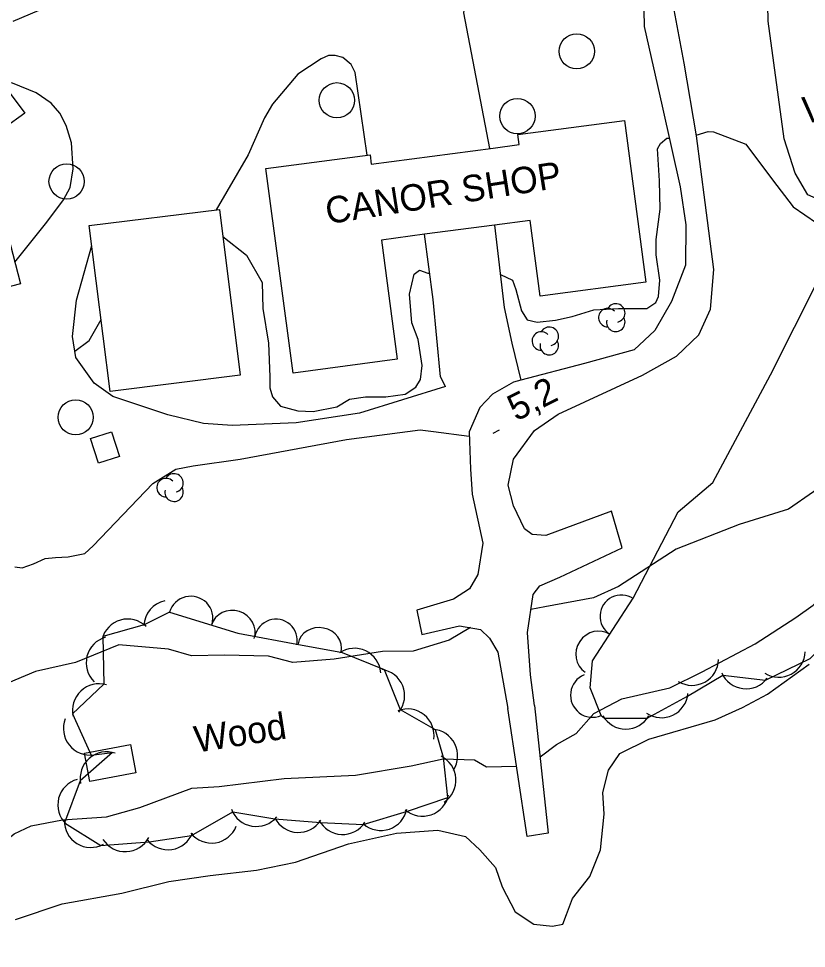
# Model space of a CAD drawing. Extents: x 643342 to 646936, y 5873857 to 5876103.
# Drawn here: x 645086.4 to 645175.6, y 5874182.5 to 5874287.8 of the extents above; entities that cross this region are included whole.
import ezdxf

# ---------------------------------------------------------------- set-up
doc = ezdxf.new("R2010")
doc.units = 0
for name, color, linetype in [('Niveau 19', 7, 'Continuous'), ('Niveau 2', 7, 'Continuous'), ('Niveau 21', 7, 'Continuous'), ('Niveau 3', 7, 'Continuous'), ('Niveau 31', 7, 'Continuous'), ('Niveau 36', 7, 'Continuous'), ('Niveau 4', 7, 'Continuous'), ('Niveau 44', 7, 'Continuous')]:
    doc.layers.add(name, color=color, linetype=linetype)

msp = doc.modelspace()

# ---------------------------------------------------------------- linework, layer by layer
at = {"layer": 'Niveau 19'}
for points in [[(645139.72, 5874273.07), (645136.78, 5874288.44), (645137.03, 5874289.83), (645137.36, 5874290.98), (645138.26, 5874292.28), (645141.59, 5874294.62), (645143.8, 5874295.75), (645146.17, 5874296.35), (645149.05, 5874296.7), (645151.92, 5874296.59), (645156.98, 5874296.22)], [(645125.82, 5874272.33), (645124.48, 5874281.7), (645124.03, 5874282.59), (645123.1, 5874283.39), (645122.23, 5874283.62), (645121.46, 5874283.6), (645120.63, 5874283.24), (645118, 5874281.51), (645115.12, 5874278.09), (645114.2, 5874276.53), (645112.35, 5874272.34), (645108.75, 5874266.14)], [(645085.94, 5874260.2), (645089.57, 5874264.73), (645091.45, 5874267.27), (645092.22, 5874268.64), (645092.54, 5874270.76), (645092.36, 5874273.71), (645091.76, 5874275.66), (645091.04, 5874277.09), (645090.06, 5874278.19), (645088.37, 5874279.36), (645085.66, 5874280.48), (645084.75, 5874280.66), (645083.72, 5874280.45), (645082.89, 5874280), (645082.38, 5874279.44), (645082.02, 5874278.78), (645081.92, 5874277.48), (645080.78, 5874271.67)], [(645140.24, 5874264.39), (645141.34, 5874255.07), (645142.21, 5874251.02), (645143.24, 5874246.83)], [(645134.69, 5874246.13), (645134.14, 5874247.2), (645133.3, 5874255.95), (645132.33, 5874263.35)], [(645134.69, 5874246.13), (645124.96, 5874243.08), (645117.78, 5874241.99), (645110.57, 5874241.68), (645107.29, 5874241.94), (645103.27, 5874242.91), (645097.02, 5874244.98), (645094.91, 5874246.5), (645092.84, 5874249.38), (645092.49, 5874251.76), (645092.94, 5874255.9), (645094.65, 5874262.08)], [(645085.96, 5874225.7), (645086.77, 5874225.57), (645088.04, 5874226.01), (645089.37, 5874226.64), (645090.53, 5874226.74), (645091.99, 5874226.83), (645093.88, 5874227.2), (645094.83, 5874228.08), (645101.56, 5874235.12), (645104.18, 5874236.76), (645106.13, 5874237.13), (645111.47, 5874237.9), (645123.48, 5874240.11), (645131.83, 5874241.2), (645133.36, 5874241), (645137.4, 5874240.5)]]:
    msp.add_lwpolyline(points, dxfattribs=at)
at = {"layer": 'Niveau 2'}
for points in [[(645163.11, 5874274.6), (645164.46, 5874275.01), (645165.05, 5874274.96), (645168.72, 5874273.55), (645171.74, 5874269.53), (645174.06, 5874266.46), (645176.71, 5874264.65), (645178.55, 5874264.25), (645181.57, 5874265.41), (645184.95, 5874266.64), (645186.78, 5874266.42), (645188.99, 5874264.93), (645189.99, 5874263.59)], [(645140.9, 5874258.84), (645140.95, 5874258.81), (645142.31, 5874258.17), (645142.67, 5874257.11), (645143.31, 5874254.69), (645143.97, 5874253.67), (645145.07, 5874253.4), (645147.16, 5874253.61), (645149.07, 5874254.06), (645151.51, 5874254.8), (645154.28, 5874254.96), (645157.5, 5874254.95), (645158.54, 5874255.64), (645158.82, 5874256.31), (645158.99, 5874258.14), (645158.56, 5874261.02), (645158.58, 5874262.76), (645159.02, 5874266.19), (645158.95, 5874269.42), (645158.73, 5874273.02), (645159.04, 5874273.63), (645159.76, 5874274.24), (645160.05, 5874274.26)], [(645109.5, 5874263.09), (645112.19, 5874260.98), (645113.94, 5874257.9), (645114.03, 5874254.94), (645114.68, 5874251.02), (645114.82, 5874247.21), (645114.82, 5874245.97), (645115.13, 5874244.94), (645116.02, 5874243.88), (645117.99, 5874243.35), (645119.73, 5874243.29), (645122.42, 5874243.81), (645123.83, 5874244.67), (645125.65, 5874244.95), (645127.94, 5874244.93), (645130.15, 5874245.24), (645131.36, 5874246.03), (645131.88, 5874246.89), (645132.07, 5874248.49), (645131.63, 5874251.42), (645130.91, 5874253.34), (645130.79, 5874254.74), (645130.63, 5874256.58), (645131.15, 5874258.85), (645131.77, 5874259.28), (645132.7, 5874258.96), (645132.91, 5874258.95)], [(645092.73, 5874250.11), (645094.36, 5874251.32), (645095.7, 5874253.7)], [(645196.58, 5874244.66), (645196.33, 5874244.53), (645193.43, 5874242.33), (645185.72, 5874238.55), (645179.26, 5874236.09), (645176.39, 5874234.19), (645173.54, 5874232.22), (645167.96, 5874230.48), (645160.82, 5874227.68), (645154.3, 5874223.45), (645151.45, 5874222.19), (645145.95, 5874221.15), (645144.38, 5874220.84)], [(645145.41, 5874204.15), (645147.29, 5874205.55), (645149.49, 5874206.82), (645151.51, 5874209.08), (645154.69, 5874210.72), (645160.13, 5874211.99), (645163.76, 5874213.78), (645169.77, 5874216.98), (645174.39, 5874219.96), (645176.35, 5874221.33), (645179.21, 5874224.19), (645183.6, 5874227.03), (645188.64, 5874229.74), (645196.47, 5874232.01), (645200.1, 5874233.03), (645200.83, 5874233.71)], [(645137.53, 5874218.8), (645135.11, 5874217.38), (645131.03, 5874216.15), (645127.57, 5874216.08), (645122.11, 5874215.22), (645117.43, 5874214.83), (645114.68, 5874215.58), (645109.68, 5874215.69), (645105.93, 5874215.6), (645103.35, 5874216.36), (645097.73, 5874216.84), (645092.82, 5874214.85), (645088.3, 5874213.82), (645084.02, 5874212.04), (645081.4, 5874209.97), (645078.11, 5874209.03), (645074.97, 5874206.81), (645072.88, 5874204.72), (645070.75, 5874203.8)], [(645066.4, 5874182.46), (645067.17, 5874183.04), (645068.33, 5874185.01), (645069.43, 5874187.09), (645071.33, 5874188.47), (645076.15, 5874191.17), (645078.66, 5874192.41), (645081.64, 5874192.74), (645083.3, 5874193.39), (645085.86, 5874195.45), (645087.8, 5874196.36), (645091.35, 5874197.02), (645096.32, 5874197.38), (645100.08, 5874198.41), (645105.99, 5874200.6), (645109.09, 5874200.82), (645116.44, 5874201.7), (645124.53, 5874202.1), (645130.81, 5874203.14), (645134.46, 5874203.93), (645138, 5874203.82), (645139.34, 5874203.04), (645142.75, 5874203.12)]]:
    msp.add_lwpolyline(points, dxfattribs=at)
at = {"layer": 'Niveau 21'}
for points in [[(645157.08, 5874292.42), (645157.22, 5874286.91), (645159.25, 5874277.88), (645161.28, 5874268.74), (645161.92, 5874264.44), (645161.88, 5874259.85), (645160.29, 5874255.75), (645158.4, 5874252.44), (645156.09, 5874250.28), (645150.45, 5874248.7), (645143.24, 5874246.83), (645142.39, 5874246.61), (645140.02, 5874245.26), (645138.6, 5874243.75), (645137.38, 5874240.96), (645137.55, 5874236.74), (645137.74, 5874233.93), (645138.95, 5874228.38), (645138.37, 5874224.81), (645137.42, 5874223.21), (645135.63, 5874222.03), (645131.48, 5874220.79), (645132.03, 5874218.01), (645136.3, 5874219.02), (645138.68, 5874218.6), (645139.69, 5874217.61)], [(645085.76, 5874287.51), (645094.31, 5874291.17)], [(645144.79, 5874209.97), (645144.32, 5874213.46), (645143.99, 5874218.26), (645144.63, 5874222.54), (645145.39, 5874223.53), (645147.67, 5874224.52), (645154.72, 5874227.84), (645153.5, 5874231.99), (645146.06, 5874229.22), (645144.52, 5874229.35), (645143.66, 5874230), (645142.42, 5874232.61), (645141.79, 5874234.92), (645142.41, 5874237.9), (645144.77, 5874241.12), (645147.46, 5874242.96), (645157.01, 5874247.4), (645160.85, 5874249.55), (645163.38, 5874251.96), (645164.7, 5874254.88), (645165.1, 5874259.37), (645164.11, 5874266.94), (645163.13, 5874274.51), (645161.75, 5874282.75), (645160.27, 5874290.64)], [(645139.69, 5874217.61), (645140.62, 5874216.03), (645141.76, 5874209.64)], [(645144.79, 5874209.97), (645146.32, 5874195.5), (645143.97, 5874195.15), (645141.76, 5874209.64)]]:
    msp.add_lwpolyline(points, dxfattribs=at)
at = {"layer": 'Niveau 3'}
msp.add_line((645140.12, 5874240.84), (645140.83, 5874241.21), dxfattribs=at)
at = {"layer": 'Niveau 31'}
for points in [[(645085.31, 5874279.46), (645087.06, 5874277.06), (645084.78, 5874275.4), (645083.03, 5874277.8), (645085.31, 5874279.46)], [(645154.96, 5874276.24), (645157.38, 5874257.92), (645145.44, 5874256.34), (645144.31, 5874264.93), (645140.24, 5874264.39), (645132.33, 5874263.35), (645127.46, 5874262.7), (645129.24, 5874249.2), (645117.44, 5874247.64), (645114.37, 5874270.81), (645126.16, 5874272.37), (645126.3, 5874271.3), (645140.1, 5874273.12), (645143.04, 5874273.51), (645142.89, 5874274.64), (645154.96, 5874276.24)], [(645064.54, 5874267.46), (645082.82, 5874272.2), (645086.57, 5874257.75), (645068.29, 5874253), (645064.54, 5874267.46)], [(645096.72, 5874245.56), (645094.37, 5874264.34), (645109.11, 5874266.18), (645111.46, 5874247.4), (645096.72, 5874245.56)], [(645095.41, 5874237.42), (645094.51, 5874240.23), (645096.88, 5874240.98), (645097.78, 5874238.17), (645095.41, 5874237.42)], [(645093.84, 5874204.59), (645099.05, 5874205.55), (645099.64, 5874202.34), (645094.43, 5874201.38), (645093.84, 5874204.59)]]:
    msp.add_lwpolyline(points, dxfattribs=at)
at = {"layer": 'Niveau 36'}
for centre in [(645149.57, 5874284.08), (645122.41, 5874278.53), (645142.85, 5874276.74), (645091.81, 5874269.34), (645092.83, 5874242.62)]:
    msp.add_circle(centre, 2, dxfattribs=at)
at = {"layer": 'Niveau 4'}
msp.add_lwpolyline([(645086.01, 5874185.73), (645091.31, 5874187.52), (645098.06, 5874188.71), (645103.39, 5874190.04), (645108.06, 5874190.72), (645113.32, 5874191.33), (645117.73, 5874192.24), (645123.71, 5874194.32), (645129.16, 5874195.53), (645133.85, 5874195.87), (645136.96, 5874195.14), (645138.6, 5874193.61), (645140.38, 5874191.61), (645141.12, 5874189.43), (645142.61, 5874186.59), (645144.71, 5874185.2), (645146.84, 5874185), (645148, 5874185.2), (645148.4, 5874186.29), (645149.1, 5874188.11), (645151.05, 5874190.61), (645152.25, 5874193.64), (645152.68, 5874197.68), (645152.51, 5874200.14), (645153.16, 5874202.67), (645154.45, 5874204.53), (645157.75, 5874206.18), (645165.25, 5874208.36), (645168.33, 5874209.76), (645171.17, 5874211.26), (645175.88, 5874214.66)], dxfattribs=at)
at = {"layer": 'Niveau 44'}
for points in [[(645180.21, 5874265.86), (645175.73, 5874267.84), (645174.29, 5874270.26), (645173.05, 5874274.15), (645171.26, 5874287.51), (645171.16, 5874291.18), (645172.1, 5874292.14), (645174.69, 5874292.17), (645175.87, 5874290.88), (645180.74, 5874278.69), (645184.26, 5874270.58), (645184.45, 5874267.99), (645184.01, 5874266.93), (645182, 5874266.08), (645180.21, 5874265.86)], [(645164.98, 5874235.22), (645171.5, 5874247.43), (645176.96, 5874258.24), (645179.67, 5874259.58), (645183.69, 5874259.06), (645186.22, 5874256.66)], [(645166.13, 5874213.41), (645170.95, 5874212.83), (645176.02, 5874215.32), (645179.41, 5874218.8), (645183.3, 5874221.93), (645187.62, 5874224.14), (645192.21, 5874226.48), (645196.53, 5874228.69), (645199.29, 5874234.03), (645197.38, 5874238.49), (645195.32, 5874243.2), (645193.5, 5874247.7), (645191.05, 5874252.25), (645187.58, 5874255.64), (645186.22, 5874256.66)], [(645152.32, 5874208.83), (645151.08, 5874211.99), (645151.34, 5874215.02), (645155.95, 5874222.14), (645161.04, 5874231.9), (645164.98, 5874235.22)], [(645103.47, 5874220.56), (645100.57, 5874219.12), (645095.9, 5874217.8), (645096.01, 5874212.39), (645092.49, 5874209.05), (645094.58, 5874204.37), (645097.01, 5874204.65), (645093.35, 5874201.46), (645091.55, 5874196.67), (645095.69, 5874194.13), (645101.15, 5874194.53), (645105.95, 5874195.26), (645110.61, 5874197.94), (645115.39, 5874197.14), (645120.55, 5874196.72), (645125.39, 5874196.5), (645130.39, 5874197.99), (645134.98, 5874199.57), (645134.48, 5874204.08), (645133.57, 5874207.24), (645129.63, 5874209.5), (645127.82, 5874214), (645122.84, 5874216.03)], [(645103.47, 5874220.56), (645111.18, 5874218.19), (645118.47, 5874216.81), (645122.84, 5874216.03)], [(645152.32, 5874208.83), (645152.7, 5874208.55), (645157.56, 5874208.54), (645162.11, 5874211.03), (645166.13, 5874213.41)]]:
    msp.add_lwpolyline(points, dxfattribs=at)
for centre, radius, start, end in [((645153.09, 5874253.91), 1.05, 44.1154, 269.804), ((645153.99, 5874254.44), 1.05, 282.2692, 149.7263), ((645153.99, 5874253.39), 1.05, 166.9369, 29.6212), ((645146.46, 5874251.8), 1.05, 282.2692, 149.7263), ((645145.56, 5874251.27), 1.05, 44.1154, 269.804), ((645146.46, 5874250.75), 1.05, 166.9369, 29.6212), ((645103.97, 5874235.19), 1.05, 282.2692, 149.7263), ((645103.07, 5874234.66), 1.05, 44.1154, 269.804), ((645103.97, 5874234.14), 1.05, 166.9369, 29.6212), ((645103.55, 5874218.91), 3, 102.3251, 177.5332), ((645103.55, 5874218.91), 3, 102.3251, 177.5332), ((645103.55, 5874218.91), 3, 102.3251, 177.5332), ((645098.72, 5874216.77), 3, 45.7833, 165.7612), ((645098.72, 5874216.77), 3, 45.7833, 165.7612), ((645098.72, 5874216.77), 3, 45.7833, 165.7612), ((645097.02, 5874214.82), 3, 105.7618, 225.7398), ((645097.02, 5874214.82), 3, 105.7618, 225.7398), ((645097.02, 5874214.82), 3, 105.7618, 225.7398), ((645124.39, 5874213.46), 3, 4.4147, 124.3926), ((645124.39, 5874213.46), 3, 4.4147, 124.3926), ((645124.39, 5874213.46), 3, 4.4147, 124.3926), ((645172.44, 5874216.17), 3, 238.1487, 358.1266), ((645172.44, 5874216.17), 3, 238.1487, 358.1266), ((645172.44, 5874216.17), 3, 238.1487, 358.1266), ((645162.63, 5874215.26), 3, 238.6546, 358.6325), ((645162.63, 5874215.26), 3, 238.6546, 358.6325), ((645162.63, 5874215.26), 3, 238.6546, 358.6325), ((645127.08, 5874211.09), 3, 321.9071, 81.885), ((645127.08, 5874211.09), 3, 321.9071, 81.885), ((645127.08, 5874211.09), 3, 321.9071, 81.885), ((645168.75, 5874214.87), 3, 203.0641, 323.0421), ((645168.75, 5874214.87), 3, 203.0641, 323.0421), ((645168.75, 5874214.87), 3, 203.0641, 323.0421), ((645095.47, 5874209.44), 3, 73.5419, 193.5198), ((645095.47, 5874209.44), 3, 73.5419, 193.5198), ((645095.47, 5874209.44), 3, 73.5419, 193.5198), ((645159.17, 5874211.59), 3, 235.425, 355.403), ((645159.17, 5874211.59), 3, 235.425, 355.403), ((645159.17, 5874211.59), 3, 235.425, 355.403), ((645130.42, 5874206.59), 3, 351.4749, 111.4528), ((645130.42, 5874206.59), 3, 351.4749, 111.4528), ((645130.42, 5874206.59), 3, 351.4749, 111.4528), ((645094.45, 5874207.37), 3, 158.4869, 278.4649), ((645094.45, 5874207.37), 3, 158.4869, 278.4649), ((645094.45, 5874207.37), 3, 158.4869, 278.4649), ((645155.13, 5874210.31), 3, 209.9012, 329.8791), ((645155.13, 5874210.31), 3, 209.9012, 329.8791), ((645155.13, 5874210.31), 3, 209.9012, 329.8791), ((645133.09, 5874204.28), 3, 326.8698, 86.8477), ((645133.09, 5874204.28), 3, 326.8698, 86.8477), ((645133.09, 5874204.28), 3, 326.8698, 86.8477), ((645096.34, 5874201.73), 3, 71.0748, 191.0527), ((645096.34, 5874201.73), 3, 71.0748, 191.0527), ((645096.34, 5874201.73), 3, 71.0748, 191.0527), ((645132.89, 5874201.53), 3, 303.9453, 63.9232), ((645132.89, 5874201.53), 3, 303.9453, 63.9232), ((645132.89, 5874201.53), 3, 303.9453, 63.9232), ((645093.81, 5874198.72), 3, 105.6817, 225.6596), ((645093.81, 5874198.72), 3, 105.6817, 225.6596), ((645093.81, 5874198.72), 3, 105.6817, 225.6596), ((645132.11, 5874200.44), 3, 228.9957, 348.9736), ((645132.11, 5874200.44), 3, 228.9957, 348.9736), ((645132.11, 5874200.44), 3, 228.9957, 348.9736), ((645113.29, 5874199.28), 3, 200.4494, 320.4274), ((645113.29, 5874199.28), 3, 200.4494, 320.4274), ((645113.29, 5874199.28), 3, 200.4494, 320.4274), ((645127.38, 5874198.82), 3, 228.9957, 348.9736), ((645127.38, 5874198.82), 3, 228.9957, 348.9736), ((645127.38, 5874198.82), 3, 228.9957, 348.9736), ((645094.54, 5874196.9), 3, 178.4926, 298.4706), ((645094.54, 5874196.9), 3, 178.4926, 298.4706), ((645094.54, 5874196.9), 3, 178.4926, 298.4706), ((645118.05, 5874198.6), 3, 207.4237, 327.4016), ((645118.05, 5874198.6), 3, 207.4237, 327.4016), ((645118.05, 5874198.6), 3, 207.4237, 327.4016), ((645123.05, 5874198.37), 3, 207.4237, 327.4016), ((645123.05, 5874198.37), 3, 207.4237, 327.4016), ((645123.05, 5874198.37), 3, 207.4237, 327.4016), ((645108.22, 5874197.39), 3, 218.6786, 338.6566), ((645108.22, 5874197.39), 3, 218.6786, 338.6566), ((645108.22, 5874197.39), 3, 218.6786, 338.6566), ((645098.45, 5874196.42), 3, 212.468, 332.446), ((645098.45, 5874196.42), 3, 212.468, 332.446), ((645098.45, 5874196.42), 3, 212.468, 332.446), ((645103.28, 5874196.64), 3, 218.6786, 338.6566), ((645103.28, 5874196.64), 3, 218.6786, 338.6566), ((645103.28, 5874196.64), 3, 218.6786, 338.6566)]:
    msp.add_arc(centre, radius, start, end, dxfattribs=at)
for centre, major_axis, ratio, start_param, end_param in [((645105.87, 5874219.86), (0.69, 2.4), 0.99999, 4.712389, 7.853982), ((645154.64, 5874220.07), (-2.03, 1.34), 0.997449, 4.712389, 7.853982), ((645110.63, 5874218.32), (-2.43, 0.77), 0.952628, 3.141593, 6.283185), ((645115.5, 5874217.33), (0.48, 2.38), 0.997449, 4.712389, 7.853982), ((645120.46, 5874216.5), (-2.45, 0.48), 0.919919, 3.141593, 6.283185), ((645151.94, 5874215.89), (-1.41, -2.13), 0.952628, 3.141593, 6.283185), ((645151.37, 5874211.14), (-2.31, -0.96), 0.99999, 4.712389, 7.853982)]:
    msp.add_ellipse(centre, major_axis=major_axis, ratio=ratio, start_param=start_param, end_param=end_param, dxfattribs=at)

# ---------------------------------------------------------------- texts
at = {"layer": 'Niveau 3'}
msp.add_text('5,2  ', height=3, rotation=26.9603, dxfattribs=at).set_placement((645142.71, 5874242.12))
at = {"layer": 'Niveau 31'}
msp.add_text('CANOR SHOP', height=3, rotation=8.941, dxfattribs=at).set_placement((645121.36, 5874264.49))
at = {"layer": 'Niveau 44'}
for s, p in [('W', (645175.42, 5874275.89)), ('Wood', (645106.51, 5874204.63))]:
    msp.add_text(s, height=3, rotation=8.9405, dxfattribs=at).set_placement(p)

doc.saveas('drawing.dxf')
